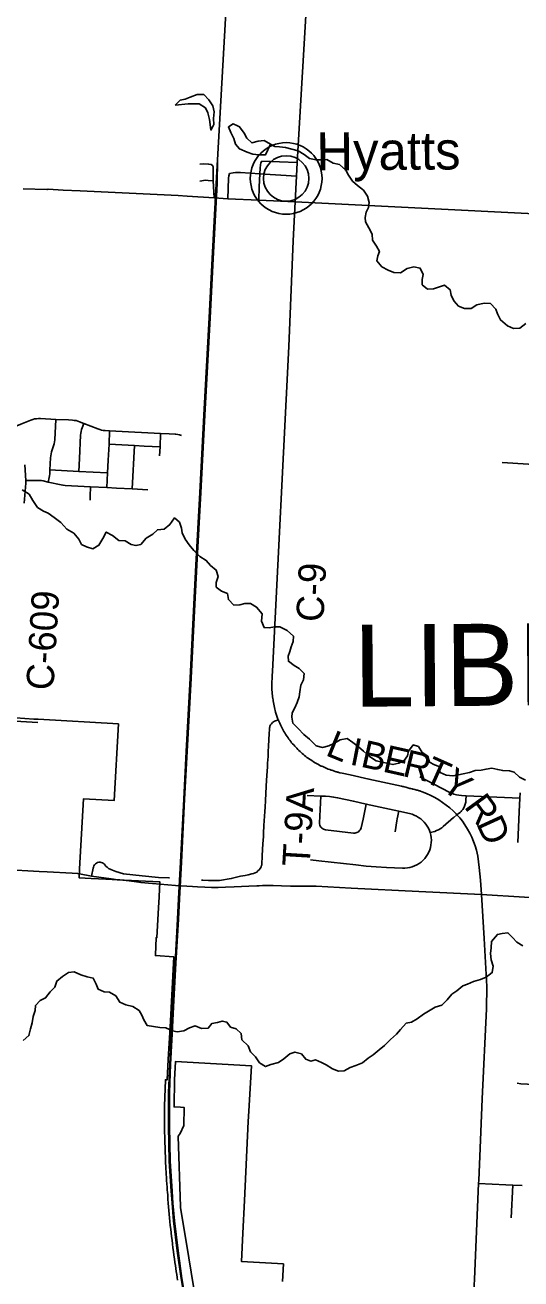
# Model space of a CAD drawing. Extents: x 114843 to 284848, y 317643 to 566895.
# Drawn here: x 179255 to 184690, y 467566 to 481317 of the extents above; entities that cross this region are included whole.
import ezdxf

# ---------------------------------------------------------------- set-up
doc = ezdxf.new("R2010")
doc.units = 0
for name, color, linetype in [('GM_X_Corporation', 7, 'Continuous'), ('GM_X_County_Road', 7, 'Continuous'), ('GM_X_County_Road_Text', 7, 'Continuous'), ('GM_X_Minor_Lake', 7, 'Continuous'), ('GM_X_Minor_River', 7, 'Continuous'), ('GM_X_Rail_Line', 7, 'Continuous'), ('GM_X_Township_Road', 7, 'Continuous'), ('GM_X_Township_Road_Text', 7, 'Continuous'), ('GM_X_Township_Text', 7, 'Continuous'), ('GM_X_Unincorporated', 7, 'Continuous'), ('GM_X_Unincorporated_Location', 7, 'Continuous'), ('GM_X_Unincorporated_Text', 7, 'Continuous')]:
    doc.layers.add(name, color=color, linetype=linetype)

msp = doc.modelspace()

# ---------------------------------------------------------------- linework, layer by layer
at = {"layer": 'GM_X_Corporation'}
for points in [[(179153, 473718), (179351, 473706), (179400, 473703), (180278, 473653), (180231, 472811), (179897, 472832), (179853, 472065), (179853, 472056), (179848, 471965), (179978, 471958), (180139, 471950), (180154, 471949), (180208, 471947), (180265, 471944), (180733, 471919), (180725, 471757), (180718, 471634), (180701, 471310), (180693, 471311), (180683, 471115), (180683, 471111), (180885, 471100), (180844, 470327), (180825, 469971), (180814, 469750), (180794, 469750), (180785, 469459), (180785, 469447), (180785, 469250), (180788, 469052), (180789, 469018), (180790, 468993), (180791, 468968), (180792, 468943), (180793, 468914), (180794, 468890), (180795, 468867), (180796, 468835), (180798, 468802), (180799, 468770), (180801, 468740), (180802, 468711), (180804, 468682), (180806, 468645), (180809, 468608), (180811, 468571), (180814, 468534), (180815, 468521), (180818, 468480), (180821, 468439), (180824, 468398), (180828, 468357), (180831, 468316), (180835, 468275), (180839, 468234), (180843, 468194), (180847, 468153), (180852, 468112), (180856, 468071), (180861, 468030), (180866, 467989), (180871, 467949), (180876, 467908), (180881, 467867), (180887, 467826), (180892, 467786), (180898, 467745), (180903, 467713), (180907, 467680), (180912, 467648), (180917, 467616), (180922, 467583), (180927, 467551)], [(181214, 466789), (181020, 467975), (180960, 468345), (180959, 468357), (180934, 469131), (180955, 469161), (180994, 469249), (181000, 469445), (180959, 469448), (180889, 469452), (180889, 469456), (180894, 469748), (180905, 469952), (181735, 469903), (181708, 469404), (181700, 469293), (181660, 468424), (181643, 468066), (181629, 467758), (181629, 467755), (182087, 467731), (182077, 467539)]]:
    msp.add_lwpolyline(points, dxfattribs=at)
at = {"layer": 'GM_X_County_Road'}
for points in [[(182215, 479378), (182231, 479661), (182239, 479810), (182354, 481799), (182402, 482594), (182407, 482720), (182425, 483159), (182435, 483392), (182453, 483594), (182534, 484902), (182579, 485696), (182612, 486260)], [(179234, 479520), (179493, 479513), (179498, 479514), (179507, 479517), (179674, 479505), (179858, 479499), (180933, 479448), (181032, 479442), (181329, 479423), (181476, 479413), (181817, 479395), (182215, 479378)], [(181961, 474015), (181961, 474019), (181959, 474031), (181958, 474037), (181961, 474088), (181965, 474176), (181968, 474231), (182146, 477791), (182192, 478952), (182215, 479378)], [(182215, 479378), (183891, 479294), (185199, 479227), (186628, 479150), (188055, 479072), (188559, 479041), (189188, 479021), (189472, 479016), (189786, 478997), (190874, 478936), (192735, 478823), (193604, 478783), (194496, 478741), (195628, 478680)], [(179245, 476073), (179265, 476293), (179263, 476322), (179253, 476494)], [(183981, 472665), (183948, 472699), (183911, 472732), (183872, 472762), (183831, 472792), (183789, 472820), (183746, 472846), (183701, 472869), (183655, 472890), (183608, 472909), (183590, 472915), (183582, 472918), (183575, 472920), (183569, 472921), (183557, 472925), (183548, 472927), (183539, 472929), (183526, 472932), (183514, 472936), (183506, 472938), (183496, 472941), (183484, 472943), (183472, 472946), (183461, 472949), (183450, 472952), (183440, 472954), (183427, 472958), (183415, 472961), (183408, 472963), (183401, 472965), (183392, 472967), (183382, 472969), (183024, 473048), (182818, 473093), (182731, 473112), (182705, 473117), (182694, 473120), (182686, 473122), (182678, 473124), (182671, 473126), (182663, 473128), (182654, 473130), (182645, 473134), (182635, 473137), (182627, 473141), (182619, 473144), (182610, 473147), (182594, 473152), (182578, 473158), (182563, 473164), (182547, 473170), (182532, 473177), (182517, 473184), (182509, 473188), (182502, 473191), (182487, 473198), (182472, 473206), (182457, 473214), (182443, 473222), (182428, 473231), (182414, 473239), (182400, 473248), (182386, 473257), (182372, 473267), (182359, 473276), (182345, 473286), (182332, 473296), (182319, 473307), (182306, 473317), (182293, 473328), (182281, 473339), (182269, 473350), (182257, 473362), (182245, 473373), (182233, 473385), (182221, 473397), (182210, 473409), (182199, 473422), (182188, 473435), (182177, 473447), (182167, 473460), (182157, 473474), (182147, 473487), (182137, 473501), (182128, 473514), (182118, 473528), (182109, 473542), (182101, 473556), (182092, 473571), (182084, 473585), (182076, 473600), (182068, 473615), (182061, 473629), (182054, 473644), (182047, 473660), (182040, 473675), (182033, 473690), (182031, 473697), (182027, 473706), (182016, 473737), (182001, 473783), (181988, 473833), (181974, 473907), (181973, 473915), (181970, 473931), (181968, 473948), (181967, 473964), (181965, 473981), (181965, 473991), (181962, 474011), (181961, 474015)], [(184256, 471781), (184246, 471940), (184233, 472079), (184217, 472203), (184202, 472267), (184187, 472316), (184170, 472363), (184150, 472409), (184128, 472455), (184103, 472499), (184075, 472546), (184049, 472585), (184020, 472622), (183989, 472657), (183981, 472665)], [(179033, 472055), (179409, 472034), (179498, 472030)], [(179498, 472030), (179770, 472017), (179830, 472013), (179850, 472009)], [(179850, 472009), (179985, 471982), (180199, 471952), (180272, 471944)], [(180272, 471944), (180294, 471942), (180395, 471931), (180478, 471920)], [(180478, 471920), (180524, 471913), (180651, 471901), (180734, 471894)], [(180734, 471894), (180818, 471887), (180904, 471879), (181089, 471870), (181146, 471866), (181227, 471862), (181298, 471860), (181372, 471858), (181453, 471861), (181548, 471865), (181706, 471872), (181797, 471876), (181822, 471878)], [(181822, 471878), (181857, 471881), (181902, 471881), (181973, 471882), (182067, 471878), (182164, 471875), (182229, 471872), (182324, 471873), (182414, 471874), (182446, 471872), (182828, 471853), (183571, 471814), (184256, 471781)], [(184228, 468650), (184240, 468910), (184265, 469541), (184312, 470527), (184317, 470774), (184287, 471299), (184256, 471781)], [(184256, 471781), (184729, 471753), (185068, 471739), (185085, 471738)], [(184175, 467430), (184181, 467562), (184226, 468613), (184228, 468650)]]:
    msp.add_lwpolyline(points, dxfattribs=at)
at = {"layer": 'GM_X_Minor_Lake'}
for points in [[(181317, 480212), (181325, 480226), (181321, 480292), (181326, 480365), (181314, 480433), (181271, 480498), (181213, 480556), (181141, 480554), (181063, 480525), (181011, 480505), (180956, 480492), (180900, 480440)], [(180900, 480440), (181044, 480453), (181110, 480455), (181164, 480452), (181232, 480408), (181258, 480356), (181275, 480280), (181285, 480228), (181292, 480166), (181317, 480212)], [(181584, 480212), (181535, 480234), (181483, 480201), (181510, 480139), (181544, 480074), (181563, 480012), (181605, 479960), (181689, 479922), (181752, 479901), (181818, 479893), (181891, 479894), (181945, 480010)], [(181945, 480010), (181874, 480052), (181810, 480045), (181739, 480025), (181684, 480077), (181658, 480130), (181607, 480202), (181584, 480212)]]:
    msp.add_lwpolyline(points, dxfattribs=at)
at = {"layer": 'GM_X_Minor_River'}
for points in [[(183665, 478422), (183609, 478470), (183607, 478528), (183620, 478582), (183586, 478650), (183516, 478665), (183442, 478647), (183370, 478600), (183298, 478604), (183234, 478629), (183166, 478665), (183111, 478730), (183123, 478785), (183139, 478835), (183106, 478891), (183064, 478958), (183061, 479025), (183021, 479092), (182988, 479158), (182984, 479208), (182995, 479264), (183019, 479317), (183027, 479371), (183010, 479439), (182966, 479505), (182899, 479558), (182843, 479606), (182800, 479670), (182770, 479724), (182700, 479787), (182632, 479803), (182561, 479842), (182509, 479840), (182445, 479838), (182371, 479855), (182313, 479899), (182249, 479936), (182179, 479956), (182111, 479975), (182045, 479983), (181993, 479987), (181945, 480010)], [(184743, 478045), (184678, 477994), (184610, 477990), (184542, 478020), (184465, 478083), (184433, 478151), (184416, 478201), (184356, 478265), (184286, 478266), (184208, 478249), (184145, 478209), (184071, 478208), (184006, 478234), (183956, 478294), (183926, 478354), (183913, 478414), (183853, 478465), (183785, 478443), (183733, 478426), (183665, 478422)], [(180843, 475838), (180778, 475790), (180706, 475783), (180654, 475735), (180583, 475688), (180523, 475622), (180470, 475609), (180417, 475619), (180351, 475661), (180281, 475666), (180215, 475718), (180145, 475757), (180107, 475687), (180064, 475613), (179998, 475572), (179928, 475594), (179874, 475621), (179846, 475679), (179789, 475745), (179713, 475790), (179648, 475862), (179574, 475916), (179510, 475965), (179457, 475987), (179393, 476026), (179339, 476102), (179300, 476172), (179224, 476219)], [(184741, 473037), (184675, 473067), (184615, 473125), (184563, 473138), (184491, 473140), (184435, 473151), (184371, 473167), (184307, 473158), (184253, 473146), (184187, 473140), (184125, 473119), (184055, 473105), (184004, 473096), (183944, 473082), (183872, 473089), (183804, 473119), (183795, 473187), (183743, 473204), (183687, 473232), (183668, 473298), (183606, 473340), (183566, 473405), (183510, 473423), (183456, 473354), (183446, 473304), (183409, 473250), (183353, 473222), (183287, 473207), (183219, 473221), (183155, 473238), (183103, 473248), (183029, 473297), (182965, 473355), (182908, 473401), (182846, 473450), (182786, 473492), (182708, 473477), (182640, 473437), (182586, 473412), (182515, 473394), (182447, 473413), (182374, 473487), (182312, 473538), (182249, 473602), (182189, 473662), (182180, 473726), (182184, 473776), (182212, 473830), (182237, 473886), (182261, 473950), (182266, 474003), (182278, 474077), (182305, 474137), (182313, 474207), (182260, 474259), (182206, 474294), (182142, 474340), (182137, 474394), (182157, 474448), (182171, 474498), (182194, 474555), (182196, 474615), (182129, 474678), (182047, 474716), (181989, 474717), (181931, 474707), (181875, 474710), (181847, 474780), (181852, 474860), (181792, 474934), (181727, 474974), (181665, 474975), (181608, 474959), (181542, 474956), (181483, 475016), (181473, 475082), (181407, 475108), (181348, 475153), (181350, 475205), (181373, 475271), (181351, 475339), (181289, 475391), (181240, 475445), (181170, 475490), (181103, 475554), (181055, 475616), (181011, 475679), (180978, 475749), (180968, 475801), (180947, 475865), (180893, 475911), (180843, 475838)], [(184711, 471220), (184645, 471260), (184599, 471309), (184548, 471363), (184484, 471353), (184432, 471344), (184369, 471268), (184362, 471196), (184356, 471135)], [(184356, 471135), (184365, 471066), (184387, 470996), (184376, 470926), (184310, 470877), (184246, 470851), (184170, 470828), (184105, 470797), (184053, 470781), (183989, 470727), (183934, 470690), (183882, 470626), (183823, 470567), (183751, 470545), (183677, 470502), (183622, 470468), (183552, 470417), (183490, 470381), (183433, 470370), (183369, 470302), (183326, 470250), (183260, 470191), (183195, 470127), (183137, 470080), (183071, 470024), (183016, 469987), (182952, 469937), (182881, 469908), (182817, 469886), (182751, 469847), (182691, 469845), (182625, 469869), (182557, 469912), (182505, 469938), (182438, 469967), (182387, 469953), (182332, 469975), (182284, 470034), (182212, 470054), (182156, 470035), (182091, 469979), (182031, 469938), (181947, 469918), (181889, 469895), (181825, 469935), (181781, 470001), (181726, 470056), (181700, 470122), (181631, 470188), (181623, 470258), (181567, 470309), (181507, 470327), (181468, 470381), (181416, 470394), (181364, 470378), (181302, 470367), (181263, 470317), (181189, 470313), (181119, 470340), (181059, 470320), (180995, 470285), (180923, 470277), (180871, 470288), (180797, 470320), (180731, 470323), (180661, 470333), (180595, 470344), (180555, 470408), (180536, 470460), (180504, 470510), (180438, 470553), (180358, 470573), (180292, 470602), (180249, 470670), (180179, 470710), (180121, 470713), (180055, 470743), (180036, 470797), (180002, 470864), (179936, 470880), (179866, 470899), (179795, 470935), (179730, 470925), (179666, 470884), (179604, 470832), (179581, 470765), (179531, 470715), (179480, 470649), (179420, 470620), (179369, 470564), (179365, 470508), (179344, 470442), (179332, 470374), (179313, 470307), (179297, 470235), (179236, 470179)]]:
    msp.add_lwpolyline(points, dxfattribs=at)
at = {"layer": 'GM_X_Rail_Line'}
for points in [[(181019, 467253), (180965, 467570), (180922, 467872), (180883, 468201), (180866, 468397), (180856, 468527), (180836, 468857), (180827, 469241), (180828, 469609), (180840, 469916), (180858, 470254), (180877, 470621), (180899, 471029), (180925, 471512), (180936, 471733), (180958, 472137), (180994, 472828), (181022, 473351), (181064, 474154), (181105, 474966), (181127, 475393), (181172, 476191), (181216, 477038), (181273, 478109), (181307, 478756), (181353, 479644), (181434, 481066), (181578, 483642)], [(181029, 467255), (180975, 467571), (180932, 467873), (180893, 468202), (180876, 468398), (180866, 468528), (180846, 468857), (180837, 469241), (180838, 469609), (180850, 469916), (180868, 470254), (180887, 470620), (180909, 471028), (180935, 471512), (180946, 471733), (180968, 472137), (181004, 472828), (181032, 473351), (181074, 474153), (181115, 474966), (181137, 475393), (181182, 476190), (181226, 477037), (181283, 478108), (181317, 478755), (181360, 479578), (181364, 479837)]]:
    msp.add_lwpolyline(points, dxfattribs=at)
at = {"layer": 'GM_X_Township_Road'}
for p, q in [((181850, 479826), (182239, 479810)), ((180430, 476230), (180454, 476705)), ((180562, 476700), (180734, 476692)), ((184484, 476518), (185141, 476480)), ((179024, 473690), (179396, 473667)), ((184679, 472837), (184681, 472897)), ((184584, 468237), (184602, 468594))]:
    msp.add_line(p, q, dxfattribs=at)
for points in [[(181329, 479423), (181315, 479609), (181318, 479764), (181310, 479778), (181295, 479788), (181266, 479793), (181216, 479794), (181172, 479790)], [(181817, 479395), (181820, 479543), (181829, 479685), (181830, 479747), (181834, 479784), (181840, 479805), (181850, 479826)], [(181476, 479413), (181483, 479638), (181487, 479664), (181496, 479689)], [(181496, 479689), (181536, 479698), (181563, 479699), (181617, 479699), (181829, 479685), (182231, 479661)], [(181169, 479605), (181231, 479616), (181263, 479613), (181315, 479609)], [(179137, 476911), (179164, 476922), (179210, 476940), (179318, 476984), (179339, 476991), (179360, 476997), (179381, 477000), (179403, 477002), (179425, 477002), (179592, 476993), (179732, 476986), (179774, 476984), (179794, 476982), (179814, 476979), (179834, 476973), (179853, 476967), (179900, 476948), (180054, 476888), (180073, 476881), (180092, 476876), (180112, 476872), (180133, 476870), (180182, 476868), (180250, 476864)], [(179509, 476305), (179519, 476354), (179523, 476375), (179525, 476395), (179527, 476438), (179534, 476571), (179536, 476594), (179540, 476616), (179546, 476637), (179568, 476703), (179574, 476724), (179578, 476746), (179581, 476769), (179592, 476993)], [(179843, 476422), (179850, 476562), (179864, 476821), (179866, 476841), (179869, 476861), (179874, 476881), (179881, 476900), (179900, 476948)], [(180150, 476245), (180159, 476405), (180166, 476545), (180175, 476719), (180182, 476868)], [(180250, 476864), (180741, 476838), (180835, 476834), (180900, 476831), (180906, 476831), (180928, 476828), (180948, 476823), (180971, 476816)], [(180729, 476593), (180734, 476692), (180741, 476838)], [(180175, 476719), (180454, 476705), (180562, 476700)], [(179527, 476438), (179843, 476422), (180159, 476405)], [(179263, 476322), (179295, 476322), (179399, 476323), (179418, 476323), (179437, 476321), (179455, 476317), (179509, 476305), (179651, 476274), (179672, 476270), (179693, 476268), (179973, 476254), (180150, 476245), (180258, 476239), (180430, 476230), (180602, 476221)], [(179973, 476254), (179967, 476149), (179968, 476128), (179970, 476107)], [(181189, 471940), (181205, 471939), (181265, 471937), (181386, 471936), (181514, 471956), (181615, 471982), (181667, 471992), (181700, 471999), (181742, 472009), (181760, 472013), (181777, 472019), (181794, 472028), (181808, 472040), (181821, 472053), (181832, 472068), (181841, 472084), (181847, 472101), (181849, 472106), (181853, 472208), (181861, 472336), (181867, 472418), (181868, 472453), (181873, 472537), (181876, 472590), (181882, 472691), (181885, 472740), (181890, 472813), (181898, 472967), (181903, 473036), (181909, 473134), (181911, 473182), (181914, 473223), (181918, 473294), (181921, 473345), (181924, 473414), (181928, 473473), (181928, 473480), (181932, 473545), (181934, 473594), (181935, 473608), (181936, 473617), (181938, 473622), (181939, 473628), (181946, 473642), (181955, 473655), (181966, 473667), (181979, 473676), (181988, 473681), (182031, 473697)], [(183582, 473072), (183904, 472904), (183930, 472892), (183956, 472882), (183984, 472875), (184011, 472870), (184039, 472867), (184089, 472865), (184679, 472837)], [(182347, 472869), (182497, 472862), (182547, 472860), (182592, 472857), (182636, 472851), (182681, 472842), (182853, 472804), (182995, 472773), (183352, 472695), (183470, 472669), (183496, 472662), (183521, 472653), (183545, 472642), (183569, 472628), (183591, 472613), (183611, 472595), (183630, 472576), (183647, 472555), (183662, 472533), (183675, 472510), (183686, 472485), (183695, 472460)], [(182497, 472862), (182483, 472569), (182483, 472557), (182486, 472544), (182491, 472533), (182497, 472522), (182505, 472512), (182515, 472504), (182525, 472498), (182537, 472494), (182549, 472491), (182856, 472456), (182869, 472456), (182881, 472457), (182893, 472461), (182903, 472466), (182913, 472473), (182922, 472482), (182929, 472492), (182935, 472503), (182938, 472514), (182959, 472607), (182995, 472773)], [(183695, 472460), (183746, 472474), (183766, 472482), (183786, 472490), (183804, 472501), (183822, 472513), (183839, 472526), (183952, 472625), (183953, 472626), (183989, 472657), (184007, 472669), (184024, 472682), (184035, 472693), (184039, 472698), (184053, 472714), (184064, 472733), (184073, 472752), (184080, 472772), (184085, 472793), (184087, 472815), (184089, 472865)], [(184656, 472351), (184672, 472690), (184679, 472837)], [(183311, 472468), (183329, 472591), (183333, 472610), (183352, 472695)], [(182384, 472163), (182476, 472152), (182881, 472106), (182993, 472094), (183104, 472085), (183216, 472079), (183391, 472071), (183418, 472071), (183446, 472073), (183473, 472078), (183499, 472085), (183525, 472095), (183550, 472107), (183573, 472121), (183595, 472138), (183616, 472156), (183635, 472176), (183652, 472197), (183667, 472221), (183679, 472245), (183690, 472270), (183698, 472297), (183704, 472323), (183707, 472351), (183708, 472378), (183706, 472406), (183702, 472433), (183695, 472460)], [(179985, 471982), (180002, 472071), (180004, 472083), (180009, 472096), (180016, 472108), (180026, 472118), (180037, 472126), (180050, 472132), (180063, 472135), (180073, 472136), (180077, 472136), (180090, 472134), (180103, 472129), (180115, 472123), (180126, 472114), (180131, 472107), (180142, 472093), (180156, 472080), (180171, 472068), (180188, 472059), (180196, 472056), (180249, 472033), (180333, 472009), (180538, 471985), (180719, 471970), (180832, 471963), (180839, 471963)], [(184650, 469711), (184688, 469706), (184910, 469696), (185089, 469687), (185421, 469672), (185718, 469658), (185851, 469652), (185948, 469647), (185986, 469640), (186007, 469632), (186032, 469618), (186049, 469604)], [(184226, 468613), (184524, 468598), (184602, 468594), (184702, 468590)]]:
    msp.add_lwpolyline(points, dxfattribs=at)
at = {"layer": 'GM_X_Unincorporated'}
for radius in [393, 249]:
    msp.add_circle((182117, 479635), radius, dxfattribs=at)
at = {"layer": 'GM_X_Unincorporated_Location'}
msp.add_line((182117, 479635), (182117, 479635), dxfattribs=at)

# ---------------------------------------------------------------- texts
at = {"layer": 'GM_X_County_Road_Text'}
for s, rotation, p in [('C-9', 87.1822, (182525, 474766)), ('C-609', 86.5619, (179565, 474016)), ('L', 337.687, (182536, 473313)), ('I', 348.8531, (182803, 473209)), ('B', 347.3582, (182922, 473186)), ('E', 347.3593, (183163, 473132)), ('R', 346.5275, (183381, 473083)), ('T', 335.9703, (183606, 473030)), ('Y', 324.3866, (183797, 472947)), ('R', 306.1301, (184059, 472745)), ('D', 294.5764, (184196, 472560))]:
    msp.add_text(s, height=300, rotation=rotation, dxfattribs=at).set_placement(p)
at = {"layer": 'GM_X_Township_Road_Text'}
msp.add_text('T-9A', height=300, rotation=86.6295, dxfattribs=at).set_placement((182373, 472082))
at = {"layer": 'GM_X_Township_Text'}
msp.add_text('LIBERTY', height=900, rotation=0.4132, dxfattribs=at).set_placement((182857, 473841))
at = {"layer": 'GM_X_Unincorporated_Text'}
msp.add_text('Hyatts', height=417, rotation=0.4132, dxfattribs=at).set_placement((182449, 479723))

doc.saveas('drawing.dxf')
